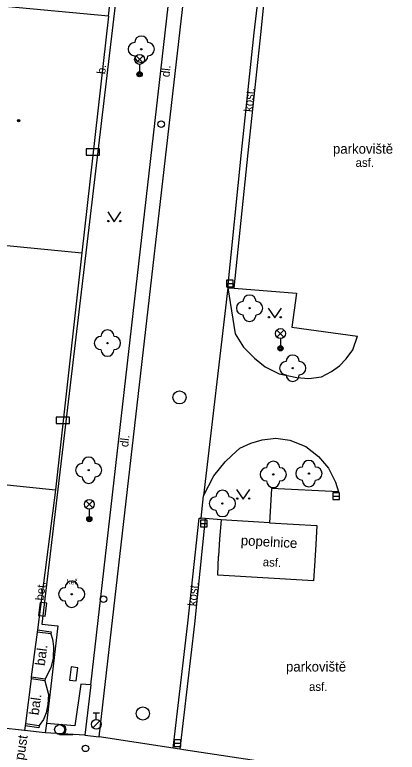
# Model space of a CAD drawing. Extents: x -596229 to -595156, y -1161237 to -1159376.
# Drawn here: x -595789.5 to -595760.4, y -1159977.1 to -1159921.1 of the extents above; entities that cross this region are included whole.
import ezdxf

# ---------------------------------------------------------------- set-up
doc = ezdxf.new("R2010")
doc.units = 0
for name, color, linetype in [('kanalizace - povrch.  znaky - skut. velikost', 7, 'Continuous'), ('Level 22', 7, 'Continuous'), ('Level 24', 7, 'Continuous'), ('Level 27', 7, 'Continuous'), ('Level 28', 7, 'Continuous'), ('Level 33', 7, 'Continuous'), ('Level 36', 7, 'Continuous'), ('Level 39', 7, 'Continuous'), ('Specificka linie pasportu komunikaci', 7, 'Continuous'), ('TM - budovy zdene_ betonove - VP', 7, 'Continuous'), ('TM - chodniky - VP', 7, 'Continuous'), ('TM - hranice souvisleho porostu (skupiny stromu_ kere)', 7, 'Continuous'), ('TM - komunikace - VP', 7, 'Continuous'), ('TM - plot zdeny_ ohradni zed - VP', 7, 'Continuous'), ('TM - popis povrchu', 7, 'Continuous'), ('TM - popis zelene', 7, 'Continuous'), ('TM - poznamka', 7, 'Continuous'), ('TM - rozhrani mezi zpev. plochami mezi sebou - VP', 7, 'Continuous'), ('TM - rozhrani ploch obecne - VN', 7, 'Continuous'), ('TM - rozhrani ploch obecne - VP', 7, 'Continuous'), ('TM - vjezd na pozemek', 7, 'Continuous')]:
    doc.layers.add(name, color=color, linetype=linetype)

msp = doc.modelspace()

# ---------------------------------------------------------------- linework, layer by layer
at = {"layer": 'kanalizace - povrch.  znaky - skut. velikost'}
for points in [[(-595772.28, -1159931.53), (-595771.32, -1159922.44), (-595770.04, -1159911.74), (-595769.71, -1159911.82)], [(-595770.8, -1159922.58), (-595769.75, -1159911.99)], [(-595771.78, -1159931.57), (-595770.8, -1159922.58)], [(-595773.31, -1159941.82), (-595772.28, -1159931.53)], [(-595772.85, -1159941.86), (-595771.78, -1159931.57)], [(-595776.36, -1159967.31), (-595775.49, -1159959.32)], [(-595775.04, -1159959.36), (-595775.86, -1159967.36)], [(-595775.49, -1159959.32), (-595775.35, -1159959.33)], [(-595777.48, -1159976.8), (-595776.36, -1159967.31)], [(-595775.86, -1159967.36), (-595776.98, -1159976.88)]]:
    msp.add_lwpolyline(points, dxfattribs=at)
at = {"layer": 'Level 22'}
for centre in [(-595779.9, -1159923.69), (-595771.67, -1159943.37), (-595782.47, -1159946.02), (-595768.39, -1159947.93), (-595783.9, -1159955.68), (-595769.87, -1159956), (-595767.16, -1159955.94), (-595773.73, -1159958.21), (-595785.19, -1159965.11)]:
    msp.add_circle(centre, 0.05, dxfattribs=at)
for centre, start, end in [((-595779.9, -1159923.19), 0, 180), ((-595780.4, -1159923.69), 90, 270), ((-595779.4, -1159923.69), 270, 90), ((-595779.9, -1159924.19), 180, 0), ((-595771.67, -1159942.87), 0, 180), ((-595772.17, -1159943.37), 90, 270), ((-595771.17, -1159943.37), 270, 90), ((-595771.67, -1159943.87), 180, 0), ((-595782.47, -1159945.52), 0, 180), ((-595782.97, -1159946.02), 90, 270), ((-595781.97, -1159946.02), 270, 90), ((-595782.47, -1159946.52), 180, 0), ((-595768.39, -1159947.43), 0, 180), ((-595768.89, -1159947.93), 90, 270), ((-595767.89, -1159947.93), 270, 90), ((-595768.39, -1159948.43), 180, 0), ((-595783.9, -1159955.18), 0, 180), ((-595767.16, -1159955.44), 0, 180), ((-595784.4, -1159955.68), 90, 270), ((-595783.4, -1159955.68), 270, 90), ((-595770.37, -1159956), 90, 270), ((-595769.87, -1159955.5), 0, 180), ((-595769.37, -1159956), 270, 90), ((-595767.66, -1159955.94), 90, 270), ((-595766.66, -1159955.94), 270, 90), ((-595783.9, -1159956.18), 180, 0), ((-595769.87, -1159956.5), 180, 0), ((-595767.16, -1159956.44), 180, 0), ((-595774.23, -1159958.21), 90, 270), ((-595773.73, -1159957.71), 0, 180), ((-595773.23, -1159958.21), 270, 90), ((-595773.73, -1159958.71), 180, 0), ((-595785.19, -1159964.61), 0, 180), ((-595785.69, -1159965.11), 90, 270), ((-595784.69, -1159965.11), 270, 90), ((-595785.19, -1159965.61), 180, 0)]:
    msp.add_arc(centre, 0.5, start, end, dxfattribs=at)
at = {"layer": 'Level 24'}
for points in [[(-595784.078, -1159931.749), (-595783.078, -1159931.749), (-595783.078, -1159931.249), (-595784.078, -1159931.249)], [(-595786.368, -1159952.139), (-595785.368, -1159952.139), (-595785.368, -1159951.639), (-595786.368, -1159951.639)], [(-595787.215, -1159966.786), (-595787.088, -1159965.794), (-595787.583, -1159965.73), (-595787.711, -1159966.722)], [(-595785.228, -1159970.634), (-595785.348, -1159971.626), (-595784.852, -1159971.686), (-595784.732, -1159970.694)]]:
    msp.add_lwpolyline(points, close=True, dxfattribs=at)
at = {"layer": 'Level 27'}
for p, q in [((-595773.41, -1159941.5), (-595772.91, -1159941.5)), ((-595765.34, -1159957.66), (-595764.84, -1159957.66)), ((-595775.4, -1159959.74), (-595774.9, -1159959.74)), ((-595777.39, -1159976.42), (-595776.89, -1159976.42))]:
    msp.add_line(p, q, dxfattribs=at)
for points in [[(-595773.41, -1159941.75), (-595772.91, -1159941.75), (-595772.91, -1159941.25), (-595773.41, -1159941.25)], [(-595765.34, -1159957.91), (-595764.84, -1159957.91), (-595764.84, -1159957.41), (-595765.34, -1159957.41)], [(-595775.4, -1159959.99), (-595774.9, -1159959.99), (-595774.9, -1159959.49), (-595775.4, -1159959.49)], [(-595777.39, -1159976.67), (-595776.89, -1159976.67), (-595776.89, -1159976.17), (-595777.39, -1159976.17)]]:
    msp.add_lwpolyline(points, close=True, dxfattribs=at)
for centre in [(-595777, -1159950.15), (-595779.78, -1159974.17)]:
    msp.add_circle(centre, 0.5, dxfattribs=at)
at = {"layer": 'Level 28'}
for p, q in [((-595783.57, -1159974.115), (-595783.07, -1159974.115)), ((-595783.32, -1159974.615), (-595783.32, -1159974.115)), ((-595783.578, -1159975.262), (-595783.048, -1159974.732))]:
    msp.add_line(p, q, dxfattribs=at)
for centre, radius in [((-595778.38, -1159929.38), 0.25), ((-595782.78, -1159965.49), 0.25), ((-595783.32, -1159974.99), 0.375), ((-595784.15, -1159976.82), 0.25)]:
    msp.add_circle(centre, radius, dxfattribs=at)
at = {"layer": 'Level 33'}
for p, q in [((-595780.295, -1159924.73), (-595779.765, -1159924.2)), ((-595780.295, -1159924.2), (-595779.765, -1159924.73)), ((-595780.03, -1159924.84), (-595780.03, -1159925.59)), ((-595769.585, -1159945.56), (-595769.055, -1159945.03)), ((-595769.585, -1159945.03), (-595769.055, -1159945.56)), ((-595769.32, -1159945.67), (-595769.32, -1159946.42)), ((-595784.115, -1159958.54), (-595783.585, -1159958.01)), ((-595784.115, -1159958.01), (-595783.585, -1159958.54)), ((-595783.85, -1159958.65), (-595783.85, -1159959.4))]:
    msp.add_line(p, q, dxfattribs=at)
for centre, radius in [((-595780.03, -1159924.465), 0.375), ((-595780.03, -1159925.59), 0.2), ((-595780.03, -1159925.59), 0.145), ((-595780.03, -1159925.59), 0.0876), ((-595769.32, -1159945.295), 0.375), ((-595769.32, -1159946.42), 0.2), ((-595769.32, -1159946.42), 0.145), ((-595769.32, -1159946.42), 0.0876), ((-595783.85, -1159958.275), 0.375), ((-595783.85, -1159959.4), 0.2), ((-595783.85, -1159959.4), 0.145), ((-595783.85, -1159959.4), 0.0876)]:
    msp.add_circle(centre, radius, dxfattribs=at)
at = {"layer": 'Level 36'}
msp.add_line((-595786.11, -1159975.765), (-595785.11, -1159975.765), dxfattribs=at)
for points in [[(-595782.45, -1159936.05), (-595781.95, -1159936.8), (-595781.45, -1159936.05)], [(-595770.25, -1159943.36), (-595769.75, -1159944.11), (-595769.25, -1159943.36)], [(-595772.65, -1159957.14), (-595772.15, -1159957.89), (-595771.65, -1159957.14)]]:
    msp.add_lwpolyline(points, dxfattribs=at)
for centre, radius in [((-595782.4, -1159936.75), 0.05), ((-595781.501, -1159936.75), 0.05), ((-595770.2, -1159944.06), 0.05), ((-595769.301, -1159944.06), 0.05), ((-595772.6, -1159957.84), 0.05), ((-595771.701, -1159957.84), 0.05), ((-595786.11, -1159975.39), 0.375)]:
    msp.add_circle(centre, radius, dxfattribs=at)
msp.add_arc((-595785.985, -1159975.39), 0.375, 260.4059, 99.5941, dxfattribs=at)
at = {"layer": 'Level 39'}
for radius in [0.09, 0.0398]:
    msp.add_circle((-595789.23, -1159929.12), radius, dxfattribs=at)
at = {"layer": 'Specificka linie pasportu komunikaci'}
msp.add_lwpolyline([(-595773.31, -1159941.82), (-595775.16, -1159957.63)], dxfattribs=at)
at = {"layer": 'TM - budovy zdene_ betonove - VP'}
for points in [[(-595782.4, -1159921.17), (-595780.84, -1159907.17)], [(-595782.4, -1159921.17), (-595794.1, -1159920.09)], [(-595782.4, -1159921.17), (-595784.42, -1159939.17)], [(-595796.09, -1159938.03), (-595784.42, -1159939.17)], [(-595784.42, -1159939.17), (-595786.43, -1159957.17)], [(-595797.95, -1159955.98), (-595786.43, -1159957.17)], [(-595786.43, -1159957.17), (-595787.8, -1159967.82)], [(-595787.8, -1159967.82), (-595787.82, -1159967.98)], [(-595787.82, -1159967.98), (-595788.26, -1159971.39)], [(-595788.28, -1159971.54), (-595788.71, -1159974.94)], [(-595788.26, -1159971.39), (-595788.28, -1159971.54)], [(-595788.73, -1159975.12), (-595788.78, -1159975.47)], [(-595788.71, -1159974.94), (-595788.73, -1159975.12)], [(-595788.78, -1159975.47), (-595790.65, -1159975.25)]]:
    msp.add_lwpolyline(points, dxfattribs=at)
at = {"layer": 'TM - chodniky - VP'}
for points in [[(-595783.74, -1159971.98), (-595776.97, -1159912.64)], [(-595783.74, -1159971.98), (-595784.18, -1159975.81)], [(-595787.2, -1159975.65), (-595788.78, -1159975.47)], [(-595784.18, -1159975.81), (-595787.2, -1159975.65)]]:
    msp.add_lwpolyline(points, dxfattribs=at)
at = {"layer": 'TM - hranice souvisleho porostu (skupiny stromu_ kere)'}
msp.add_lwpolyline([(-595783.74, -1159971.98), (-595784.49, -1159971.93), (-595784.95, -1159975.1), (-595787.11, -1159974.92)], dxfattribs=at)
at = {"layer": 'TM - komunikace - VP'}
for points in [[(-595783.11, -1159975.94), (-595774.62, -1159901.84)], [(-595783.11, -1159975.94), (-595774.62, -1159901.84)], [(-595773.31, -1159941.82), (-595772.77, -1159945.31)], [(-595773.31, -1159941.82), (-595772.85, -1159941.86)], [(-595772.85, -1159941.86), (-595768.11, -1159942.24)], [(-595768.11, -1159942.24), (-595768.46, -1159944.81), (-595763.47, -1159945.5)], [(-595772.77, -1159945.31), (-595772.13, -1159946.33), (-595771.29, -1159947.18), (-595770.49, -1159947.83), (-595769.42, -1159948.36), (-595768.08, -1159948.63), (-595767.16, -1159948.71), (-595766.2, -1159948.59), (-595765.44, -1159948.17), (-595764.83, -1159947.75), (-595764.33, -1159947.21), (-595763.83, -1159946.53), (-595763.47, -1159945.5)], [(-595773.52, -1159955.05), (-595773.01, -1159954.56), (-595772.4, -1159954.02), (-595771.56, -1159953.64), (-595770.72, -1159953.37), (-595769.68, -1159953.26), (-595768.61, -1159953.41), (-595767.39, -1159953.87), (-595766.43, -1159954.64), (-595765.67, -1159955.52), (-595765.13, -1159956.59), (-595764.92, -1159957.33)], [(-595775.16, -1159957.63), (-595774.38, -1159956.1), (-595773.52, -1159955.05)], [(-595764.92, -1159957.33), (-595769.99, -1159957.07), (-595770.15, -1159959.68)], [(-595775.35, -1159959.33), (-595775.16, -1159957.63)], [(-595775.04, -1159959.36), (-595775.35, -1159959.33)], [(-595773.84, -1159959.46), (-595775.04, -1159959.36)], [(-595777.48, -1159976.8), (-595783.11, -1159975.94)], [(-595776.98, -1159976.88), (-595777.48, -1159976.8)], [(-595776.69, -1159976.92), (-595776.98, -1159976.88)], [(-595756.17, -1159980.01), (-595776.69, -1159976.92)]]:
    msp.add_lwpolyline(points, dxfattribs=at)
at = {"layer": 'TM - plot zdeny_ ohradni zed - VP'}
for points in [[(-595773.84, -1159959.46), (-595773.96, -1159960.92)], [(-595770.15, -1159959.68), (-595773.84, -1159959.46)], [(-595770.15, -1159959.68), (-595766.55, -1159959.88), (-595766.64, -1159961.32)], [(-595766.71, -1159962.58), (-595766.81, -1159964.08), (-595774.09, -1159963.65), (-595774.02, -1159962.21)]]:
    msp.add_lwpolyline(points, dxfattribs=at)
at = {"layer": 'TM - rozhrani mezi zpev. plochami mezi sebou - VP'}
msp.add_lwpolyline([(-595784.18, -1159975.81), (-595783.11, -1159975.94)], dxfattribs=at)
at = {"layer": 'TM - rozhrani ploch obecne - VN'}
for points in [[(-595786.78, -1159968.12), (-595786.66, -1159968.52), (-595786.57, -1159969.07), (-595786.61, -1159969.97), (-595786.77, -1159970.71), (-595787.21, -1159971.53)], [(-595787.23, -1159971.68), (-595786.96, -1159972.73), (-595787, -1159973.49), (-595787.14, -1159974.12), (-595787.33, -1159974.63), (-595787.66, -1159975.09)]]:
    msp.add_lwpolyline(points, dxfattribs=at)
at = {"layer": 'TM - rozhrani ploch obecne - VP'}
for points in [[(-595780.4, -1159907.71), (-595787.46, -1159967.37), (-595786.24, -1159967.5), (-595787.11, -1159974.92)], [(-595787.8, -1159967.82), (-595786.76, -1159967.96), (-595786.78, -1159968.12)], [(-595786.78, -1159968.12), (-595787.82, -1159967.98)], [(-595787.23, -1159971.68), (-595788.28, -1159971.54)], [(-595788.26, -1159971.39), (-595787.21, -1159971.53)], [(-595787.21, -1159971.53), (-595787.23, -1159971.68)], [(-595787.66, -1159975.09), (-595787.68, -1159975.26), (-595788.73, -1159975.12)], [(-595788.71, -1159974.94), (-595787.66, -1159975.09)], [(-595787.11, -1159974.92), (-595787.2, -1159975.65)]]:
    msp.add_lwpolyline(points, dxfattribs=at)
at = {"layer": 'TM - vjezd na pozemek'}
for points in [[(-595773.96, -1159960.92), (-595774.02, -1159962.21)], [(-595766.64, -1159961.32), (-595766.71, -1159962.58)]]:
    msp.add_lwpolyline(points, dxfattribs=at)

# ---------------------------------------------------------------- texts
at = {"layer": 'TM - popis povrchu'}
for s, rotation, p in [('b.', 83.7365, (-595782.64, -1159925.61)), ('dl.', 83.4638, (-595777.77, -1159925.84)), ('kost.', 83.9713, (-595771.46, -1159928.48)), ('dl.', 83.4638, (-595780.9, -1159953.95)), ('asf.', 357, (-595770.68, -1159962.97)), ('bet.', 83.1818, (-595787.32, -1159965.62)), ('kost.', 83.9713, (-595775.72, -1159966.04))]:
    msp.add_text(s, height=0.65, rotation=rotation, dxfattribs=at).set_placement(p)
for p in [(-595763.61, -1159932.63), (-595767.15, -1159972.45)]:
    msp.add_text('asf.', height=0.65, dxfattribs=at).set_placement(p)
at = {"layer": 'TM - popis zelene'}
msp.add_text('keř', height=0.4, dxfattribs=at).set_placement((-595785.55, -1159964.36))
at = {"layer": 'TM - poznamka'}
for p in [(-595765.33, -1159931.63), (-595768.9, -1159970.98)]:
    msp.add_text('parkoviště', height=0.75, dxfattribs=at).set_placement(p)
for s, rotation, p in [('popelnice', 357, (-595772.35, -1159961.38)), ('bal.', 82.4606, (-595787.24, -1159970.58)), ('bal.', 82.4606, (-595787.7, -1159974.33)), ('vpust', 81.3844, (-595788.89, -1159978.24))]:
    msp.add_text(s, height=0.75, rotation=rotation, dxfattribs=at).set_placement(p)

doc.saveas('drawing.dxf')
